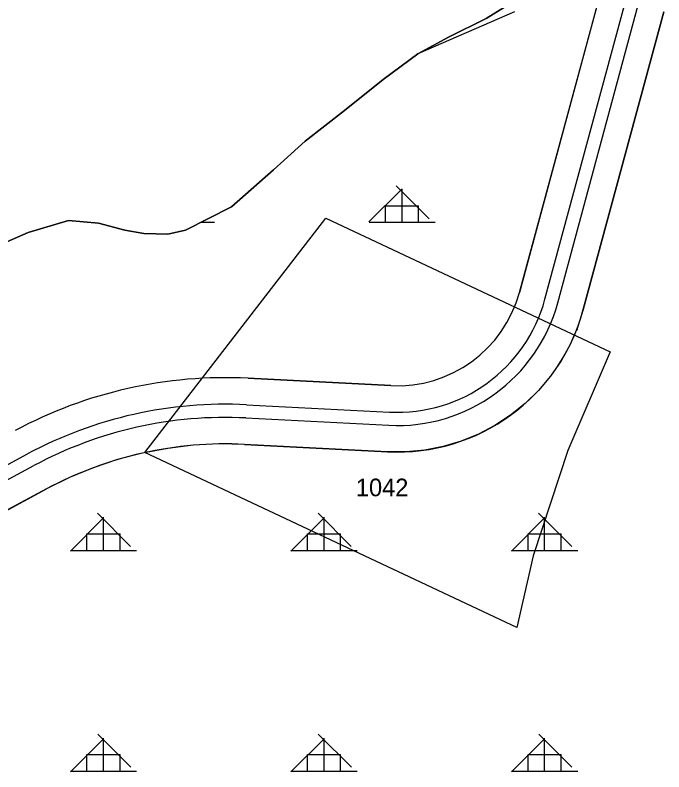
# Model space of a CAD drawing. Extents: x 410727 to 412947, y 4463506 to 4466382.
# Drawn here: x 411834.6 to 411981.6, y 4465172.9 to 4465344.3 of the extents above; entities that cross this region are included whole.
import ezdxf

# ---------------------------------------------------------------- set-up
doc = ezdxf.new("R2010")
doc.units = 0
for name, color, linetype in [('ADAKENARI', 7, 'Continuous'), ('KALDIRIM', 7, 'Continuous'), ('KDS_PARSEL_NO', 7, 'Continuous'), ('KDS_PL', 7, 'Continuous'), ('PL_AYA_ORMAN', 7, 'Continuous'), ('PL_KA_TARIM_DIGER', 7, 'Continuous'), ('TR_ORMAN', 7, 'Continuous')]:
    doc.layers.add(name, color=color, linetype=linetype)

msp = doc.modelspace()

# ---------------------------------------------------------------- linework, layer by layer
at = {"layer": 'ADAKENARI'}
for p, q in [((411967.17, 4465348.98), (411948.9, 4465281.54)), ((411941.33, 4465343.58), (411945.51, 4465346.13)), ((411963.38, 4465277.62), (411981.64, 4465345.06)), ((411932.79, 4465339.3), (411941.33, 4465343.58)), ((411925.88, 4465335.57), (411932.79, 4465339.3)), ((411917.98, 4465329.74), (411925.88, 4465335.57)), ((411909.25, 4465322.73), (411917.98, 4465329.74)), ((411900.35, 4465315.81), (411909.25, 4465322.73)), ((411893.17, 4465309.26), (411900.35, 4465315.81)), ((411883.63, 4465300.88), (411893.17, 4465309.26)), ((411873.18, 4465295.6), (411883.63, 4465300.88)), ((411873.18, 4465295.6), (411883.63, 4465300.88)), ((411837.56, 4465295.06), (411846.65, 4465297.79)), ((411846.65, 4465297.79), (411853.47, 4465297.24)), ((411853.47, 4465297.24), (411859.46, 4465295.6)), ((411853.47, 4465297.24), (411859.46, 4465295.6)), ((411825.93, 4465290.05), (411837.56, 4465295.06)), ((411859.46, 4465295.6), (411863.73, 4465294.88)), ((411863.73, 4465294.88), (411869.18, 4465294.69)), ((411869.18, 4465294.69), (411873.18, 4465295.6)), ((411919.78, 4465260.42), (411887.38, 4465262.08)), ((411886.61, 4465247.1), (411919.01, 4465245.44)), ((411737.18, 4465180.88), (411841.68, 4465237.01))]:
    msp.add_line(p, q, dxfattribs=at)
for centre, radius, start, end in [((411921.25, 4465289.03), 28.65, 267.0643, 344.8459), ((411921.25, 4465289.03), 28.65, 267.0643, 344.8459), ((411921.25, 4465289.03), 43.65, 267.0643, 344.8459), ((411921.25, 4465289.03), 43.65, 267.0643, 344.8459), ((411882.22, 4465161.55), 100.66, 87.0643, 118.2439), ((411882.22, 4465161.55), 100.66, 87.0643, 118.2439), ((411882.22, 4465161.55), 85.66, 87.0643, 118.2439), ((411882.22, 4465161.55), 85.66, 87.0643, 118.2439)]:
    msp.add_arc(centre, radius, start, end, dxfattribs=at)
at = {"layer": 'KALDIRIM'}
for p, q in [((411954.69, 4465279.97), (411972.96, 4465347.41)), ((411957.59, 4465279.19), (411975.85, 4465346.63)), ((411887.07, 4465256.09), (411919.47, 4465254.42)), ((411886.92, 4465253.09), (411919.32, 4465251.43)), ((411732.92, 4465188.8), (411837.43, 4465244.94)), ((411734.34, 4465186.16), (411838.85, 4465242.3))]:
    msp.add_line(p, q, dxfattribs=at)
for centre, radius, start, end in [((411921.25, 4465289.03), 37.65, 267.0643, 344.8459), ((411921.25, 4465289.03), 37.65, 267.0643, 344.8459), ((411921.25, 4465289.03), 34.65, 267.0643, 344.8459), ((411921.25, 4465289.03), 34.65, 267.0643, 344.8459), ((411882.22, 4465161.55), 94.66, 87.0643, 118.2439), ((411882.22, 4465161.55), 94.66, 87.0643, 118.2439), ((411882.22, 4465161.55), 91.66, 87.0643, 118.2439), ((411882.22, 4465161.55), 91.66, 87.0643, 118.2439)]:
    msp.add_arc(centre, radius, start, end, dxfattribs=at)
at = {"layer": 'KDS_PL'}
for p, q in [((411947.8, 4465345.07), (411925.88, 4465335.57)), ((411917.98, 4465329.74), (411925.88, 4465335.57)), ((411909.25, 4465322.73), (411917.98, 4465329.74)), ((411900.35, 4465315.81), (411909.25, 4465322.73)), ((411893.17, 4465309.26), (411900.35, 4465315.81)), ((411883.63, 4465300.88), (411893.17, 4465309.26)), ((411873.18, 4465295.6), (411883.63, 4465300.88)), ((411864, 4465245.25), (411904.98, 4465298.35)), ((411904.98, 4465298.35), (411969.49, 4465268.07)), ((411837.56, 4465295.06), (411846.65, 4465297.79)), ((411846.65, 4465297.79), (411853.47, 4465297.24)), ((411853.47, 4465297.24), (411859.46, 4465295.6)), ((411825.93, 4465290.05), (411837.56, 4465295.06)), ((411859.46, 4465295.6), (411863.73, 4465294.88)), ((411863.73, 4465294.88), (411869.18, 4465294.69)), ((411869.18, 4465294.69), (411873.18, 4465295.6)), ((411969.49, 4465268.07), (411959.88, 4465245.75)), ((411948.35, 4465205.65), (411864, 4465245.25)), ((411959.88, 4465245.75), (411952.02, 4465221.88)), ((411952.02, 4465221.88), (411948.35, 4465205.65))]:
    msp.add_line(p, q, dxfattribs=at)
at = {"layer": 'PL_AYA_ORMAN'}
for points in [[(411948.9, 4465281.54), (411967.17, 4465348.98)], [(411945.51, 4465346.13), (411941.33, 4465343.58), (411932.79, 4465339.3), (411925.88, 4465335.57), (411917.98, 4465329.74), (411909.25, 4465322.73), (411900.35, 4465315.81), (411893.17, 4465309.26), (411883.63, 4465300.88), (411873.18, 4465295.6), (411869.18, 4465294.69), (411863.73, 4465294.88), (411859.46, 4465295.6), (411853.47, 4465297.24), (411846.65, 4465297.79), (411837.56, 4465295.06), (411825.93, 4465290.05)], [(411981.64, 4465345.06), (411963.38, 4465277.62), (411962.08, 4465273.59), (411960.39, 4465269.71), (411958.34, 4465266.01), (411955.93, 4465262.53), (411953.21, 4465259.3), (411950.18, 4465256.34), (411946.88, 4465253.7), (411943.34, 4465251.38), (411939.59, 4465249.42), (411935.67, 4465247.83), (411931.61, 4465246.63), (411927.46, 4465245.82), (411923.24, 4465245.42), (411919.01, 4465245.44), (411886.61, 4465247.1), (411880.78, 4465247.2), (411874.96, 4465246.9), (411869.18, 4465246.21), (411863.46, 4465245.13), (411857.82, 4465243.66), (411852.29, 4465241.81), (411846.91, 4465239.59), (411841.68, 4465237.01), (411737.18, 4465180.88)], [(411887.38, 4465262.08), (411919.78, 4465260.42)]]:
    msp.add_lwpolyline(points, dxfattribs=at)
for centre, radius, start, end in [((411921.25, 4465289.03), 28.65, 267.0643, 344.8459), ((411882.22, 4465161.55), 100.66, 87.0643, 118.2439)]:
    msp.add_arc(centre, radius, start, end, dxfattribs=at)
at = {"layer": 'PL_KA_TARIM_DIGER'}
msp.add_lwpolyline([(411825.93, 4465290.05), (411837.56, 4465295.06), (411846.65, 4465297.79), (411853.47, 4465297.24), (411859.46, 4465295.6), (411863.73, 4465294.88), (411869.18, 4465294.69), (411873.18, 4465295.6), (411883.63, 4465300.88), (411893.17, 4465309.26), (411900.35, 4465315.81), (411909.25, 4465322.73), (411917.98, 4465329.74), (411925.88, 4465335.57), (411932.79, 4465339.3), (411941.33, 4465343.58), (411945.51, 4465346.13)], dxfattribs=at)
at = {"layer": 'TR_ORMAN'}
for p, q in [((411914.79, 4465297.48), (411922.29, 4465304.98)), ((411914.79, 4465297.48), (411922.29, 4465304.98)), ((411928.46, 4465298.18), (411920.96, 4465305.68)), ((411922.31, 4465297.41), (411922.31, 4465304.91)), ((411918.56, 4465301.16), (411926.06, 4465301.16)), ((411918.56, 4465301.16), (411926.06, 4465301.16)), ((411918.56, 4465297.41), (411918.56, 4465301.16)), ((411926.06, 4465297.41), (411926.06, 4465301.16)), ((411878.46, 4465298.18), (411878.41, 4465298.24)), ((411876.75, 4465297.41), (411879.81, 4465297.41)), ((411876.75, 4465297.41), (411879.81, 4465297.41)), ((411914.81, 4465297.41), (411929.81, 4465297.41)), ((411914.81, 4465297.41), (411929.81, 4465297.41)), ((411961.86, 4465273.09), (411962.12, 4465273.09)), ((411961.86, 4465273.09), (411962.12, 4465273.09)), ((411961.86, 4465273.09), (411962.12, 4465273.09)), ((411961.86, 4465273.09), (411962.12, 4465273.09)), ((411860.77, 4465224.01), (411853.27, 4465231.51)), ((411860.77, 4465224.01), (411853.27, 4465231.51)), ((411860.77, 4465224.01), (411853.27, 4465231.51)), ((411860.77, 4465224.01), (411853.27, 4465231.51)), ((411910.76, 4465224.01), (411903.27, 4465231.51)), ((411910.76, 4465224.01), (411903.27, 4465231.51)), ((411910.76, 4465224.01), (411903.27, 4465231.51)), ((411910.76, 4465224.01), (411903.27, 4465231.51)), ((411960.76, 4465224.01), (411953.26, 4465231.51)), ((411960.76, 4465224.01), (411953.26, 4465231.51)), ((411960.76, 4465224.01), (411953.26, 4465231.51)), ((411960.76, 4465224.01), (411953.26, 4465231.51)), ((411847.12, 4465222.94), (411854.61, 4465230.44)), ((411847.12, 4465222.94), (411854.61, 4465230.44)), ((411847.12, 4465222.94), (411854.61, 4465230.44)), ((411847.12, 4465222.94), (411854.61, 4465230.44)), ((411854.62, 4465223.09), (411854.62, 4465230.59)), ((411854.62, 4465223.09), (411854.62, 4465230.59)), ((411854.62, 4465223.09), (411854.62, 4465230.59)), ((411854.62, 4465223.09), (411854.62, 4465230.59)), ((411897.11, 4465222.94), (411904.61, 4465230.44)), ((411897.11, 4465222.94), (411904.61, 4465230.44)), ((411897.11, 4465222.94), (411904.61, 4465230.44)), ((411897.11, 4465222.94), (411904.61, 4465230.44)), ((411904.62, 4465223.09), (411904.62, 4465230.59)), ((411904.62, 4465223.09), (411904.62, 4465230.59)), ((411904.62, 4465223.09), (411904.62, 4465230.59)), ((411904.62, 4465223.09), (411904.62, 4465230.59)), ((411947.11, 4465222.95), (411954.61, 4465230.45)), ((411947.11, 4465222.95), (411954.61, 4465230.45)), ((411947.11, 4465222.95), (411954.61, 4465230.45)), ((411947.11, 4465222.95), (411954.61, 4465230.45)), ((411954.62, 4465223.09), (411954.62, 4465230.59)), ((411954.62, 4465223.09), (411954.62, 4465230.59)), ((411954.62, 4465223.09), (411954.62, 4465230.59)), ((411954.62, 4465223.09), (411954.62, 4465230.59)), ((411850.87, 4465223.09), (411850.87, 4465226.84)), ((411850.87, 4465226.84), (411858.37, 4465226.84)), ((411850.87, 4465223.09), (411850.87, 4465226.84)), ((411850.87, 4465226.84), (411858.37, 4465226.84)), ((411850.87, 4465223.09), (411850.87, 4465226.84)), ((411850.87, 4465226.84), (411858.37, 4465226.84)), ((411850.87, 4465223.09), (411850.87, 4465226.84)), ((411850.87, 4465226.84), (411858.37, 4465226.84)), ((411858.37, 4465223.09), (411858.37, 4465226.84)), ((411858.37, 4465223.09), (411858.37, 4465226.84)), ((411858.37, 4465223.09), (411858.37, 4465226.84)), ((411858.37, 4465223.09), (411858.37, 4465226.84)), ((411900.87, 4465223.09), (411900.87, 4465226.84)), ((411900.87, 4465226.84), (411908.37, 4465226.84)), ((411900.87, 4465223.09), (411900.87, 4465226.84)), ((411900.87, 4465226.84), (411908.37, 4465226.84)), ((411900.87, 4465223.09), (411900.87, 4465226.84)), ((411900.87, 4465226.84), (411908.37, 4465226.84)), ((411900.87, 4465223.09), (411900.87, 4465226.84)), ((411900.87, 4465226.84), (411908.37, 4465226.84)), ((411908.37, 4465223.09), (411908.37, 4465226.84)), ((411908.37, 4465223.09), (411908.37, 4465226.84)), ((411908.37, 4465223.09), (411908.37, 4465226.84)), ((411908.37, 4465223.09), (411908.37, 4465226.84)), ((411950.87, 4465223.09), (411950.87, 4465226.84)), ((411950.87, 4465226.84), (411958.37, 4465226.84)), ((411950.87, 4465223.09), (411950.87, 4465226.84)), ((411950.87, 4465226.84), (411958.37, 4465226.84)), ((411950.87, 4465223.09), (411950.87, 4465226.84)), ((411950.87, 4465226.84), (411958.37, 4465226.84)), ((411950.87, 4465223.09), (411950.87, 4465226.84)), ((411950.87, 4465226.84), (411958.37, 4465226.84)), ((411958.37, 4465223.09), (411958.37, 4465226.84)), ((411958.37, 4465223.09), (411958.37, 4465226.84)), ((411958.37, 4465223.09), (411958.37, 4465226.84)), ((411958.37, 4465223.09), (411958.37, 4465226.84)), ((411847.12, 4465223.09), (411862.12, 4465223.09)), ((411847.12, 4465223.09), (411862.12, 4465223.09)), ((411847.12, 4465223.09), (411862.12, 4465223.09)), ((411847.12, 4465223.09), (411862.12, 4465223.09)), ((411897.12, 4465223.09), (411912.12, 4465223.09)), ((411897.12, 4465223.09), (411912.12, 4465223.09)), ((411897.12, 4465223.09), (411912.12, 4465223.09)), ((411897.12, 4465223.09), (411912.12, 4465223.09)), ((411947.12, 4465223.09), (411962.12, 4465223.09)), ((411947.12, 4465223.09), (411962.12, 4465223.09)), ((411947.12, 4465223.09), (411962.12, 4465223.09)), ((411947.12, 4465223.09), (411962.12, 4465223.09)), ((411860.8, 4465173.99), (411853.3, 4465181.49)), ((411860.8, 4465173.99), (411853.3, 4465181.49)), ((411860.8, 4465173.99), (411853.3, 4465181.49)), ((411860.8, 4465173.99), (411853.3, 4465181.49)), ((411910.8, 4465173.99), (411903.3, 4465181.49)), ((411910.8, 4465173.99), (411903.3, 4465181.49)), ((411910.8, 4465173.99), (411903.3, 4465181.49)), ((411910.8, 4465173.99), (411903.3, 4465181.49)), ((411960.79, 4465173.99), (411953.29, 4465181.49)), ((411960.79, 4465173.99), (411953.29, 4465181.49)), ((411960.79, 4465173.99), (411953.29, 4465181.49)), ((411960.79, 4465173.99), (411953.29, 4465181.49)), ((411847.12, 4465172.94), (411854.61, 4465180.44)), ((411847.12, 4465172.94), (411854.61, 4465180.44)), ((411847.12, 4465172.94), (411854.61, 4465180.44)), ((411847.12, 4465172.94), (411854.61, 4465180.44)), ((411854.62, 4465173.09), (411854.62, 4465180.59)), ((411854.62, 4465173.09), (411854.62, 4465180.59)), ((411854.62, 4465173.09), (411854.62, 4465180.59)), ((411854.62, 4465173.09), (411854.62, 4465180.59)), ((411897.11, 4465172.95), (411904.61, 4465180.45)), ((411897.11, 4465172.95), (411904.61, 4465180.45)), ((411897.11, 4465172.95), (411904.61, 4465180.45)), ((411897.11, 4465172.95), (411904.61, 4465180.45)), ((411904.62, 4465173.09), (411904.62, 4465180.59)), ((411904.62, 4465173.09), (411904.62, 4465180.59)), ((411904.62, 4465173.09), (411904.62, 4465180.59)), ((411904.62, 4465173.09), (411904.62, 4465180.59)), ((411947.11, 4465172.96), (411954.61, 4465180.46)), ((411947.11, 4465172.96), (411954.61, 4465180.46)), ((411947.11, 4465172.96), (411954.61, 4465180.46)), ((411947.11, 4465172.96), (411954.61, 4465180.46)), ((411954.62, 4465173.09), (411954.62, 4465180.59)), ((411954.62, 4465173.09), (411954.62, 4465180.59)), ((411954.62, 4465173.09), (411954.62, 4465180.59)), ((411954.62, 4465173.09), (411954.62, 4465180.59)), ((411850.87, 4465173.09), (411850.87, 4465176.84)), ((411850.87, 4465176.84), (411858.37, 4465176.84)), ((411850.87, 4465173.09), (411850.87, 4465176.84)), ((411850.87, 4465176.84), (411858.37, 4465176.84)), ((411850.87, 4465173.09), (411850.87, 4465176.84)), ((411850.87, 4465176.84), (411858.37, 4465176.84)), ((411850.87, 4465173.09), (411850.87, 4465176.84)), ((411850.87, 4465176.84), (411858.37, 4465176.84)), ((411858.37, 4465173.09), (411858.37, 4465176.84)), ((411858.37, 4465173.09), (411858.37, 4465176.84)), ((411858.37, 4465173.09), (411858.37, 4465176.84)), ((411858.37, 4465173.09), (411858.37, 4465176.84)), ((411900.87, 4465173.09), (411900.87, 4465176.84)), ((411900.87, 4465176.84), (411908.37, 4465176.84)), ((411900.87, 4465173.09), (411900.87, 4465176.84)), ((411900.87, 4465176.84), (411908.37, 4465176.84)), ((411900.87, 4465173.09), (411900.87, 4465176.84)), ((411900.87, 4465176.84), (411908.37, 4465176.84)), ((411900.87, 4465173.09), (411900.87, 4465176.84)), ((411900.87, 4465176.84), (411908.37, 4465176.84)), ((411908.37, 4465173.09), (411908.37, 4465176.84)), ((411908.37, 4465173.09), (411908.37, 4465176.84)), ((411908.37, 4465173.09), (411908.37, 4465176.84)), ((411908.37, 4465173.09), (411908.37, 4465176.84)), ((411950.87, 4465173.09), (411950.87, 4465176.84)), ((411950.87, 4465176.84), (411958.37, 4465176.84)), ((411950.87, 4465173.09), (411950.87, 4465176.84)), ((411950.87, 4465176.84), (411958.37, 4465176.84)), ((411950.87, 4465173.09), (411950.87, 4465176.84)), ((411950.87, 4465176.84), (411958.37, 4465176.84)), ((411950.87, 4465173.09), (411950.87, 4465176.84)), ((411950.87, 4465176.84), (411958.37, 4465176.84)), ((411958.37, 4465173.09), (411958.37, 4465176.84)), ((411958.37, 4465173.09), (411958.37, 4465176.84)), ((411958.37, 4465173.09), (411958.37, 4465176.84)), ((411958.37, 4465173.09), (411958.37, 4465176.84)), ((411847.12, 4465173.09), (411862.12, 4465173.09)), ((411847.12, 4465173.09), (411862.12, 4465173.09)), ((411847.12, 4465173.09), (411862.12, 4465173.09)), ((411847.12, 4465173.09), (411862.12, 4465173.09)), ((411897.12, 4465173.09), (411912.12, 4465173.09)), ((411897.12, 4465173.09), (411912.12, 4465173.09)), ((411897.12, 4465173.09), (411912.12, 4465173.09)), ((411897.12, 4465173.09), (411912.12, 4465173.09)), ((411947.12, 4465173.09), (411962.12, 4465173.09)), ((411947.12, 4465173.09), (411962.12, 4465173.09)), ((411947.12, 4465173.09), (411962.12, 4465173.09)), ((411947.12, 4465173.09), (411962.12, 4465173.09))]:
    msp.add_line(p, q, dxfattribs=at)

# ---------------------------------------------------------------- texts
at = {"layer": 'KDS_PARSEL_NO'}
msp.add_text('1042', height=4, dxfattribs=at).set_placement((411911.83, 4465235.36))

doc.saveas('drawing.dxf')
